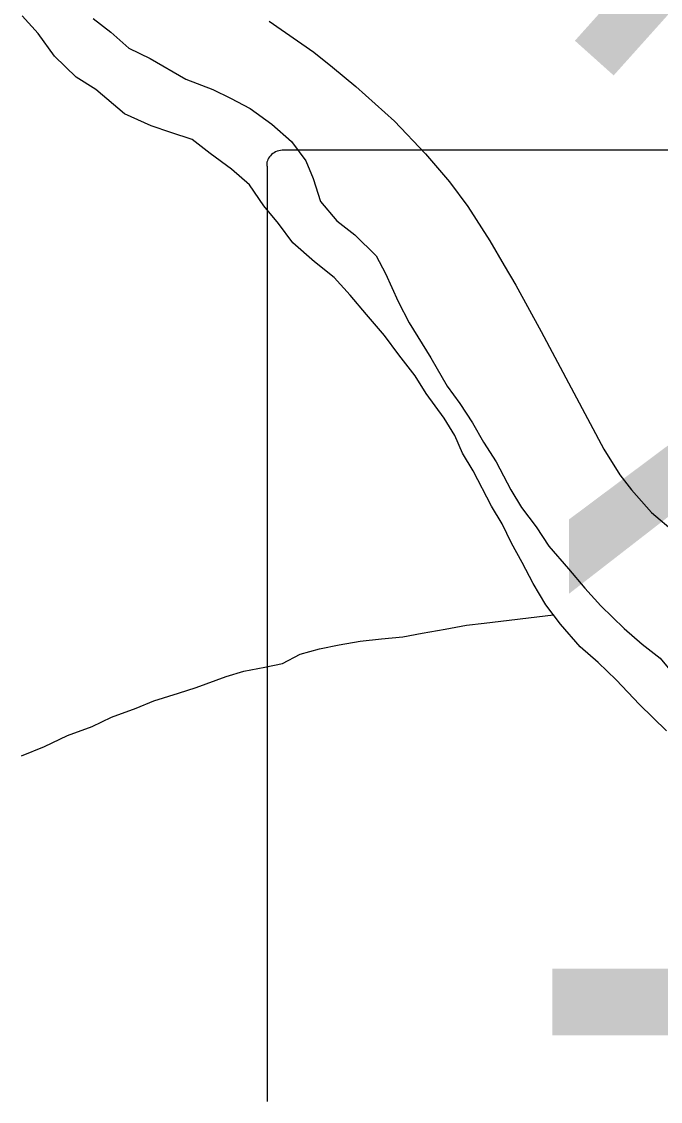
# Model space of a CAD drawing. Extents: x -3.3 to 34, y 0 to 56.8.
# Drawn here: x -1.6639 to -1.5272, y 31.8247 to 32.0558 of the extents above; entities that cross this region are included whole.
import ezdxf

# ---------------------------------------------------------------- set-up
doc = ezdxf.new("R2010")
doc.units = 0
for name, color, linetype in [('GM_X_Major_River', 7, 'Continuous'), ('GM_X_Major_River_Text', 7, 'Continuous'), ('GM_X_State_Route', 7, 'Continuous'), ('GM_X_State_Shield', 7, 'Continuous'), ('GT_Project_Soil_Layers', 7, 'Continuous')]:
    doc.layers.add(name, color=color, linetype=linetype)

msp = doc.modelspace()

# ---------------------------------------------------------------- linework, layer by layer
at = {"layer": 'GM_X_Major_River'}
for points in [[(-1.52593, 31.90401), (-1.5317, 31.90962), (-1.5367, 31.91487), (-1.54054, 31.91861), (-1.54438, 31.92198), (-1.54862, 31.92685), (-1.5517, 31.93099), (-1.55442, 31.9355), (-1.55676, 31.94003), (-1.55909, 31.94417), (-1.56104, 31.94832), (-1.56337, 31.95209), (-1.56726, 31.95963), (-1.56959, 31.96339), (-1.57116, 31.96717), (-1.57349, 31.97093), (-1.57735, 31.97619), (-1.57967, 31.97996), (-1.58315, 31.98446), (-1.58624, 31.9886), (-1.59009, 31.9931), (-1.59356, 31.99723), (-1.59702, 32.00098), (-1.60124, 32.00434), (-1.60585, 32.00845), (-1.60894, 32.01258), (-1.61202, 32.01634), (-1.61512, 32.02085), (-1.61896, 32.02421), (-1.62355, 32.02757), (-1.62738, 32.03055), (-1.63195, 32.03201), (-1.63615, 32.03347), (-1.64187, 32.03604), (-1.64801, 32.04127), (-1.65221, 32.04387), (-1.65683, 32.04837), (-1.66031, 32.05325), (-1.66377, 32.057)], [(-1.64859, 32.05646), (-1.64476, 32.05347), (-1.64092, 32.05011), (-1.63634, 32.04789), (-1.6287, 32.04344), (-1.62298, 32.04125), (-1.61916, 32.0394), (-1.61496, 32.03718), (-1.61037, 32.03383), (-1.60614, 32.03009), (-1.60305, 32.02596), (-1.60149, 32.02218), (-1.5999, 32.01727), (-1.59643, 32.01314), (-1.5926, 32.01015), (-1.58799, 32.00566), (-1.58604, 32.00189), (-1.5833, 31.99585), (-1.58097, 31.99133), (-1.57631, 31.9838), (-1.57282, 31.97777), (-1.57011, 31.97402), (-1.5674, 31.96988), (-1.56507, 31.96573), (-1.56236, 31.96159)], [(-1.56236, 31.96159), (-1.55924, 31.95556), (-1.55692, 31.9518), (-1.55383, 31.94766), (-1.55112, 31.94353), (-1.54688, 31.93865), (-1.54341, 31.93452), (-1.53995, 31.93077), (-1.53495, 31.92591), (-1.53111, 31.92254), (-1.52728, 31.91956), (-1.5242, 31.9158)]]:
    msp.add_lwpolyline(points, dxfattribs=at)
at = {"layer": 'GM_X_State_Route'}
msp.add_lwpolyline([(-1.61092, 32.05584), (-1.60139, 32.04919), (-1.59736, 32.04598), (-1.59235, 32.04187), (-1.58412, 32.03447), (-1.57746, 32.02748), (-1.57237, 32.02149), (-1.56842, 32.01622), (-1.56374, 32.00882), (-1.56062, 32.00357), (-1.55815, 31.99937), (-1.55272, 31.98942), (-1.53934, 31.96428), (-1.53591, 31.95877), (-1.53341, 31.95558), (-1.5291, 31.95074), (-1.52406, 31.94641)], dxfattribs=at)
at = {"layer": 'GM_X_State_Shield'}
for p, q in [((-1.51161, 32.02825), (-1.60813, 32.02825)), ((-1.61137, 32.02481), (-1.61137, 31.82469))]:
    msp.add_line(p, q, dxfattribs=at)
msp.add_ellipse((-1.6076, 32.02524), major_axis=(0.00382, 0), ratio=0.8, start_param=1.712693, end_param=3.28349, dxfattribs=at)
at = {"layer": 'GT_Project_Soil_Layers'}
msp.add_lwpolyline([(-1.66388, 31.89866), (-1.65898, 31.90062), (-1.65408, 31.90297), (-1.6488, 31.90494), (-1.64465, 31.9069), (-1.63937, 31.90887), (-1.6356, 31.91044), (-1.63031, 31.91204), (-1.62654, 31.91323), (-1.62013, 31.9156), (-1.61635, 31.91679), (-1.61181, 31.91761), (-1.60803, 31.91842), (-1.60427, 31.92038), (-1.60011, 31.92157), (-1.59595, 31.92239), (-1.59141, 31.92321), (-1.58687, 31.92366), (-1.58232, 31.9241), (-1.57816, 31.92492), (-1.57325, 31.92575), (-1.56871, 31.92657), (-1.56492, 31.927), (-1.55009, 31.92882)], dxfattribs=at)

# ---------------------------------------------------------------- texts
at = {"layer": 'GM_X_Major_River_Text'}
msp.add_text('Fork', height=0.094715, rotation=318.147, dxfattribs=at).set_placement((-1.69338, 32.18413))
at = {"layer": 'GM_X_State_Shield'}
msp.add_text('148', height=0.131836, dxfattribs=at).set_placement((-1.56376, 31.8388))

doc.saveas('drawing.dxf')
